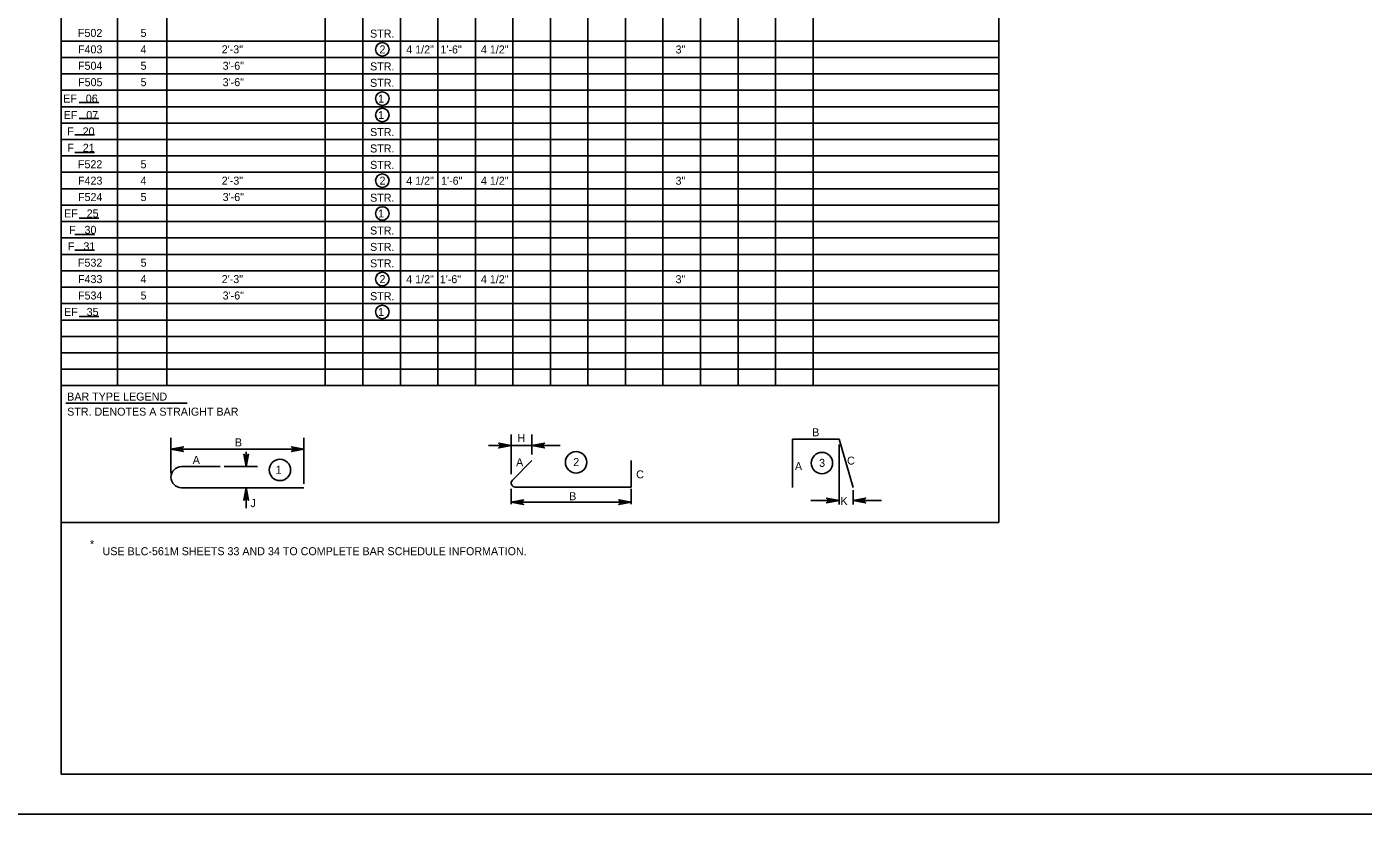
# Model space of a CAD drawing. Extents: x 634540 to 640306, y 296059 to 300275.
# Drawn here: x 639304 to 639805, y 296059 to 296355 of the extents above; entities that cross this region are included whole.
import ezdxf

# ---------------------------------------------------------------- set-up
doc = ezdxf.new("R2010")
doc.units = 0
for name, color, linetype in [('2', 7, 'Continuous'), ('3', 7, 'Continuous'), ('4', 7, 'Continuous'), ('6', 7, 'Continuous'), ('PLT-BNDY', 7, 'Continuous')]:
    doc.layers.add(name, color=color, linetype=linetype)

msp = doc.modelspace()

# ---------------------------------------------------------------- linework, layer by layer
at = {"layer": '2'}
for p, q in [((639316.46, 296074.46), (639316.46, 296638.46)), ((640102.46, 296074.46), (639316.46, 296074.46))]:
    msp.add_line(p, q, dxfattribs=at)
at = {"layer": '3'}
for p, q in [((639590.59, 296200.08), (639608.03, 296200.08)), ((639590.59, 296181.98), (639590.59, 296200.08)), ((639608.03, 296200.08), (639613.32, 296181.96)), ((639485.61, 296184.73), (639492.94, 296192.06)), ((639530.12, 296182.1), (639530.12, 296192.05)), ((639361.57, 296189.77), (639376.08, 296189.77)), ((639361.57, 296181.86), (639407.49, 296181.86)), ((639486.7, 296182.1), (639530.12, 296182.1))]:
    msp.add_line(p, q, dxfattribs=at)
for centre, radius, start in [((639361.57, 296185.82), 3.95, 90), ((639486.7, 296183.64), 1.54, 135)]:
    msp.add_arc(centre, radius, start, 270, dxfattribs=at)
at = {"layer": '4'}
for p, q in [((639323.18, 296326.28), (639330.59, 296326.28)), ((639323.18, 296320.25), (639330.59, 296320.25)), ((639321.56, 296314.1), (639328.97, 296314.1)), ((639321.56, 296307.49), (639328.97, 296307.49)), ((639323.18, 296282.92), (639330.59, 296282.92)), ((639321.56, 296276.77), (639328.97, 296276.77)), ((639321.56, 296270.98), (639328.97, 296270.98)), ((639323.18, 296246.05), (639330.59, 296246.05)), ((639318.19, 296213.61), (639363.66, 296213.61)), ((639357.61, 296187.28), (639357.61, 296200.59)), ((639407.49, 296183.32), (639407.49, 296200.59)), ((639485.16, 296186.91), (639485.16, 296201.88)), ((639492.92, 296194.37), (639492.92, 296201.88)), ((639360.42, 296196.38), (639404.69, 296196.38)), ((639385.84, 296192.58), (639385.84, 296195.38)), ((639476.7, 296197.67), (639503.48, 296197.67)), ((639608.03, 296198.06), (639608.03, 296175.64)), ((639377.54, 296189.77), (639390.04, 296189.77)), ((639383.6, 296181.86), (639390.04, 296181.86)), ((639485.16, 296181.48), (639485.16, 296175.66)), ((639504.92, 296182.1), (639509.52, 296182.1)), ((639530.14, 296181.49), (639530.14, 296175.66)), ((639613.32, 296180.95), (639613.32, 296175.56)), ((639385.84, 296179.06), (639385.84, 296176.25)), ((639385.84, 296176.25), (639385.84, 296174.15)), ((639485.16, 296176.42), (639530.14, 296176.42)), ((639597.46, 296177.1), (639605.8, 296177.1)), ((639616.1, 296177.1), (639623.92, 296177.1))]:
    msp.add_line(p, q, dxfattribs=at)
for points in [[(639357.61, 296196.38), (639362.27, 296197.25), (639361.91, 296197), (639361.73, 296196.69), (639361.67, 296196.38), (639361.73, 296196.06), (639361.91, 296195.75), (639362.27, 296195.5), (639357.61, 296196.38), (639361.91, 296195.75), (639361.73, 296196.06), (639357.61, 296196.38), (639361.67, 296196.38), (639361.73, 296196.69), (639357.61, 296196.38), (639361.91, 296197)], [(639407.49, 296196.38), (639402.83, 296195.5), (639403.19, 296195.75), (639403.37, 296196.06), (639403.43, 296196.38), (639403.37, 296196.69), (639403.19, 296197), (639402.83, 296197.25), (639407.49, 296196.38), (639403.19, 296197), (639403.37, 296196.69), (639407.49, 296196.38), (639403.43, 296196.38), (639403.37, 296196.06), (639407.49, 296196.38), (639403.19, 296195.75)], [(639485.16, 296197.67), (639480.5, 296196.8), (639480.86, 296197.05), (639481.05, 296197.36), (639481.1, 296197.67), (639481.05, 296197.99), (639480.86, 296198.3), (639480.5, 296198.55), (639485.16, 296197.67), (639480.86, 296198.3), (639481.05, 296197.99), (639485.16, 296197.67), (639481.1, 296197.67), (639481.05, 296197.36), (639485.16, 296197.67), (639480.86, 296197.05)], [(639492.92, 296197.67), (639497.58, 296198.55), (639497.22, 296198.3), (639497.04, 296197.99), (639496.99, 296197.67), (639497.04, 296197.36), (639497.22, 296197.05), (639497.58, 296196.8), (639492.92, 296197.67), (639497.22, 296197.05), (639497.04, 296197.36), (639492.92, 296197.67), (639496.99, 296197.67), (639497.04, 296197.99), (639492.92, 296197.67), (639497.22, 296198.3)], [(639385.84, 296189.77), (639384.97, 296194.43), (639385.21, 296194.07), (639385.53, 296193.89), (639385.84, 296193.83), (639386.15, 296193.89), (639386.46, 296194.07), (639386.71, 296194.43), (639385.84, 296189.77), (639386.46, 296194.07), (639386.15, 296193.89), (639385.84, 296189.77), (639385.84, 296193.83), (639385.53, 296193.89), (639385.84, 296189.77), (639385.21, 296194.07)], [(639385.84, 296181.86), (639386.71, 296177.2), (639386.46, 296177.56), (639386.15, 296177.75), (639385.84, 296177.8), (639385.53, 296177.75), (639385.21, 296177.56), (639384.97, 296177.2), (639385.84, 296181.86), (639385.21, 296177.56), (639385.53, 296177.75), (639385.84, 296181.86), (639385.84, 296177.8), (639386.15, 296177.75), (639385.84, 296181.86), (639386.46, 296177.56)], [(639485.16, 296176.42), (639489.82, 296177.29), (639489.47, 296177.04), (639489.28, 296176.73), (639489.23, 296176.42), (639489.28, 296176.11), (639489.47, 296175.79), (639489.82, 296175.55), (639485.16, 296176.42), (639489.47, 296175.79), (639489.28, 296176.11), (639485.16, 296176.42), (639489.23, 296176.42), (639489.28, 296176.73), (639485.16, 296176.42), (639489.47, 296177.04)], [(639530.14, 296176.42), (639525.48, 296175.55), (639525.83, 296175.79), (639526.02, 296176.11), (639526.07, 296176.42), (639526.02, 296176.73), (639525.83, 296177.04), (639525.48, 296177.29), (639530.14, 296176.42), (639525.83, 296177.04), (639526.02, 296176.73), (639530.14, 296176.42), (639526.07, 296176.42), (639526.02, 296176.11), (639530.14, 296176.42), (639525.83, 296175.79)], [(639608.04, 296177.1), (639603.38, 296176.22), (639603.73, 296176.47), (639603.92, 296176.78), (639603.97, 296177.1), (639603.92, 296177.41), (639603.73, 296177.72), (639603.38, 296177.97), (639608.04, 296177.1), (639603.73, 296177.72), (639603.92, 296177.41), (639608.04, 296177.1), (639603.97, 296177.1), (639603.92, 296176.78), (639608.04, 296177.1), (639603.73, 296176.47)], [(639613.3, 296177.1), (639617.96, 296177.97), (639617.6, 296177.72), (639617.41, 296177.41), (639617.36, 296177.1), (639617.41, 296176.78), (639617.6, 296176.47), (639617.96, 296176.22), (639613.3, 296177.1), (639617.6, 296176.47), (639617.41, 296176.78), (639613.3, 296177.1), (639617.36, 296177.1), (639617.41, 296177.41), (639613.3, 296177.1), (639617.6, 296177.72)]]:
    msp.add_lwpolyline(points, dxfattribs=at)
for points in [[(639360.42, 296196.85), (639360.42, 296195.91), (639357.61, 296196.38)], [(639404.69, 296196.85), (639404.69, 296195.91), (639407.49, 296196.38)], [(639385.37, 296192.58), (639386.31, 296192.58), (639385.84, 296189.77)], [(639385.37, 296179.06), (639386.31, 296179.06), (639385.84, 296181.86)], [(639487.97, 296175.95), (639487.97, 296176.89), (639485.16, 296176.42)], [(639527.33, 296175.95), (639527.33, 296176.89), (639530.14, 296176.42)], [(639605.23, 296177.57), (639605.23, 296176.63), (639608.04, 296177.1)], [(639616.1, 296177.57), (639616.1, 296176.63), (639613.3, 296177.1)]]:
    msp.add_lwpolyline(points, close=True, dxfattribs=at)
for centre, radius in [((639436.85, 296346.2), 2.55), ((639436.85, 296327.74), 2.55), ((639436.85, 296321.59), 2.55), ((639436.85, 296296.98), 2.55), ((639436.85, 296284.68), 2.55), ((639436.85, 296260.07), 2.55), ((639436.85, 296247.77), 2.55), ((639509.49, 296191.39), 4.01), ((639601.62, 296191.1), 4.01), ((639398.46, 296188.53), 4.01)]:
    msp.add_circle(centre, radius, dxfattribs=at)
at = {"layer": '6'}
for p, q in [((639667.97, 296168.79), (639667.97, 296638.46)), ((639337.55, 296220.13), (639337.55, 296607.7)), ((639356.11, 296220.13), (639356.11, 296607.7)), ((639415.49, 296220.13), (639415.49, 296607.7)), ((639429.55, 296220.13), (639429.55, 296607.7)), ((639443.61, 296220.13), (639443.61, 296607.7)), ((639457.67, 296220.13), (639457.67, 296607.7)), ((639471.73, 296220.13), (639471.73, 296607.7)), ((639485.79, 296220.13), (639485.79, 296607.7)), ((639499.85, 296220.13), (639499.85, 296607.7)), ((639513.92, 296220.13), (639513.92, 296607.7)), ((639527.98, 296220.13), (639527.98, 296607.7)), ((639542.04, 296220.13), (639542.04, 296607.7)), ((639556.1, 296220.13), (639556.1, 296607.7)), ((639570.16, 296220.13), (639570.16, 296607.7)), ((639584.22, 296220.13), (639584.22, 296607.7)), ((639598.28, 296220.13), (639598.28, 296607.7)), ((639316.46, 296349.32), (639667.97, 296349.32)), ((639316.46, 296343.17), (639667.97, 296343.17)), ((639316.46, 296337.02), (639667.97, 296337.02)), ((639316.46, 296330.86), (639667.97, 296330.86)), ((639316.46, 296324.71), (639667.97, 296324.71)), ((639316.46, 296318.56), (639667.97, 296318.56)), ((639316.46, 296312.41), (639667.97, 296312.41)), ((639316.46, 296306.26), (639667.97, 296306.26)), ((639316.46, 296300.11), (639667.97, 296300.11)), ((639316.46, 296293.95), (639667.97, 296293.95)), ((639316.46, 296287.8), (639667.97, 296287.8)), ((639316.46, 296281.65), (639667.97, 296281.65)), ((639316.46, 296275.5), (639667.97, 296275.5)), ((639316.46, 296269.35), (639667.97, 296269.35)), ((639316.46, 296263.19), (639667.97, 296263.19)), ((639316.46, 296257.04), (639667.97, 296257.04)), ((639316.46, 296250.89), (639667.97, 296250.89)), ((639316.46, 296244.74), (639667.97, 296244.74)), ((639316.46, 296238.59), (639667.97, 296238.59)), ((639316.46, 296232.43), (639667.97, 296232.43)), ((639316.46, 296226.28), (639667.97, 296226.28)), ((639316.46, 296220.13), (639667.97, 296220.13)), ((639316.46, 296168.79), (639667.97, 296168.79))]:
    msp.add_line(p, q, dxfattribs=at)
at = {"layer": 'PLT-BNDY'}
msp.add_lwpolyline([(639276.46, 296653.46), (640117.46, 296653.46), (640117.46, 296059.46), (639276.46, 296059.46)], close=True, dxfattribs=at)

# ---------------------------------------------------------------- texts
at = {"layer": '4'}
for s, height, p in [('F502', 3, (639322.76, 296350.86)), ('5', 3, (639346.24, 296350.86)), ('STR.', 3, (639432.26, 296350.61)), ('F403', 3, (639322.78, 296344.71)), ('4', 3, (639346.21, 296344.71)), ('2\'-3"', 3, (639376.66, 296344.71)), ('2', 3, (639435.8, 296344.69)), ('4 1/2"', 3, (639445.82, 296344.66)), ('1\'-6"', 2.996, (639458.64, 296344.66)), ('4 1/2"', 3, (639473.8, 296344.66)), ('3"', 3, (639546.76, 296344.66)), ('F504', 3, (639322.79, 296338.55)), ('5', 3, (639346.24, 296338.55)), ('3\'-6"', 3, (639377.01, 296338.55)), ('STR.', 3, (639432.26, 296338.31)), ('F505', 3, (639322.82, 296332.4)), ('5', 3, (639346.24, 296332.4)), ('3\'-6"', 3, (639377.01, 296332.4)), ('STR.', 3, (639432.26, 296332.16)), ('EF   06', 3, (639317.23, 296326.25)), ('1', 3, (639435.28, 296326.24)), ('EF   07', 3, (639317.42, 296320.1)), ('1', 3, (639435.28, 296320.09)), ('F   20', 3, (639318.74, 296313.95)), ('STR.', 3, (639432.26, 296313.7)), ('F   21', 3, (639318.78, 296307.8)), ('STR.', 3, (639432.26, 296307.55)), ('F522', 3, (639322.76, 296301.64)), ('5', 3, (639346.24, 296301.64)), ('STR.', 3, (639432.26, 296301.4)), ('F423', 3, (639322.78, 296295.49)), ('4', 3, (639346.21, 296295.49)), ('2\'-3"', 3, (639376.66, 296295.49)), ('2', 3, (639435.8, 296295.48)), ('4 1/2"', 3, (639445.82, 296295.45)), ('1\'-6"', 2.996, (639458.88, 296295.45)), ('4 1/2"', 3, (639473.8, 296295.45)), ('3"', 3, (639546.76, 296295.45)), ('F524', 3, (639322.79, 296289.34)), ('5', 3, (639346.24, 296289.34)), ('3\'-6"', 3, (639377.01, 296289.34)), ('STR.', 3, (639432.26, 296289.09)), ('EF   25', 3, (639317.57, 296283.19)), ('1', 3, (639435.28, 296283.18)), ('F   30', 3, (639319.44, 296277.04)), ('STR.', 3, (639432.26, 296276.79)), ('F   31', 3, (639319.02, 296270.88)), ('STR.', 3, (639432.26, 296270.64)), ('F532', 3, (639322.76, 296264.73)), ('5', 3, (639346.24, 296264.73)), ('STR.', 3, (639432.26, 296264.49)), ('F433', 3, (639322.78, 296258.58)), ('4', 3, (639346.21, 296258.58)), ('2\'-3"', 3, (639376.66, 296258.58)), ('2', 3, (639435.8, 296258.57)), ('4 1/2"', 3, (639445.82, 296258.54)), ('1\'-6"', 2.996, (639458.39, 296258.54)), ('4 1/2"', 3, (639473.8, 296258.54)), ('3"', 3, (639546.76, 296258.54)), ('F534', 3, (639322.79, 296252.43)), ('5', 3, (639346.24, 296252.43)), ('3\'-6"', 3, (639377.01, 296252.43)), ('STR.', 3, (639432.26, 296252.18)), ('EF   35', 3, (639317.57, 296246.28)), ('1', 3, (639435.28, 296246.27)), ('BAR TYPE LEGEND', 3.0001, (639318.74, 296214.53)), ('STR. DENOTES A STRAIGHT BAR', 3.0001, (639318.74, 296208.89)), ('B', 3, (639381.6, 296197.37)), ('H', 3, (639487.47, 296198.99)), ('B', 3, (639597.99, 296201.16)), ('A', 3, (639365.78, 296190.82)), ('1', 3, (639396.85, 296187.12)), ('A', 3, (639486.99, 296189.89)), ('2', 3, (639508.41, 296189.99)), ('A', 3, (639591.5, 296188.49)), ('3', 3, (639600.56, 296189.69)), ('C', 3, (639611.04, 296190.54)), ('C', 3, (639531.99, 296185.39)), ('B', 3, (639506.88, 296177.19)), ('J', 3, (639387.43, 296174.6)), ('K', 3, (639608.59, 296175.38)), ('*', 3, (639327.28, 296159.24)), ('USE BLC-561M SHEETS 33 AND 34 TO COMPLETE BAR SCHEDULE INFORMATION.', 3.0001, (639332, 296156.57))]:
    msp.add_text(s, height=height, dxfattribs=at).set_placement(p)

doc.saveas('drawing.dxf')
